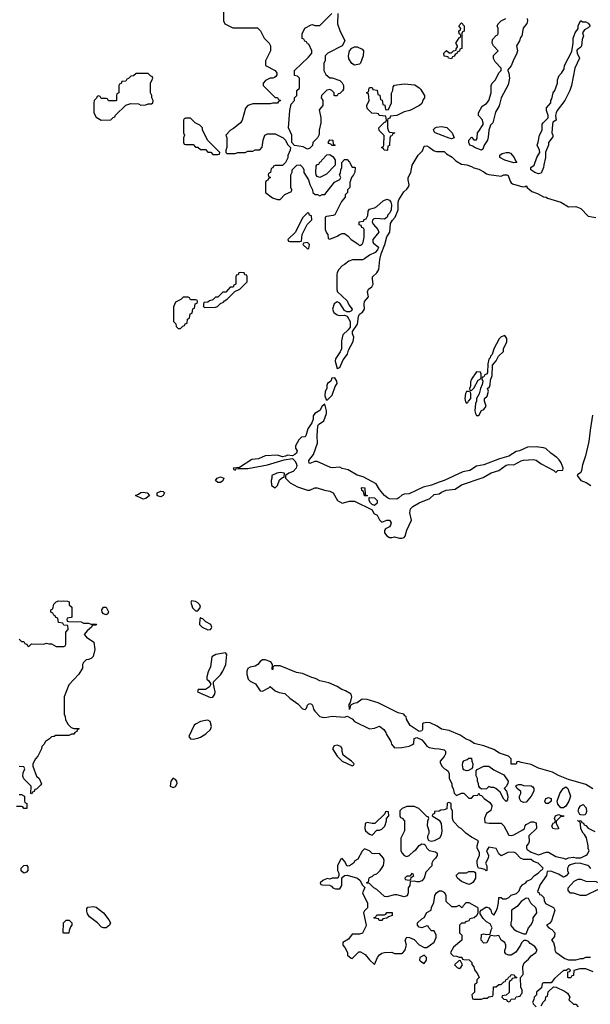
# Model space of a CAD drawing. Header units: inches. Extents: x 2380053 to 2584298, y 380219 to 546618.
# Tile 647 of 656: x 2552055 to 2556646, y 441873 to 449800. Entities that reach past the tile are written whole.
import ezdxf

# ---------------------------------------------------------------- set-up
doc = ezdxf.new("R2010")
doc.units = ezdxf.units.IN
doc.header["$MEASUREMENT"] = 0
doc.layers.add('C5454', color=7, linetype='Continuous')

msp = doc.modelspace()

# ---------------------------------------------------------------- linework, layer by layer
at = {"layer": 'C5454', "color": 2}
for points, elevation in [([(2553694, 449870), (2553694, 449790), (2553705.4, 449765.4), (2553770, 449734), (2553970, 449734), (2553991.6, 449711.6), (2554022, 449650), (2554062, 449610), (2554072, 449590), (2554072, 449550), (2554032, 449470), (2554032, 449430), (2554110, 449391.3), (2554124.7, 449370), (2554123.6, 449356.4), (2554116.9, 449343.1), (2554105.4, 449334.6), (2554091.2, 449328.9), (2554070, 449328), (2554034, 449310), (2554014, 449290), (2554014, 449270), (2554110, 449174), (2554130, 449174), (2554138, 449158), (2554154, 449150), (2554138, 449142), (2554130, 449128), (2554090, 449128), (2554070, 449122), (2553930, 449122), (2553890, 449108), (2553871.2, 449088.9), (2553844.7, 448990), (2553830.8, 448969.2), (2553776.8, 448923.2), (2553752, 448910), (2553714, 448870), (2553722, 448850), (2553722, 448770), (2553714, 448750), (2553714, 448730), (2553722, 448722), (2553790, 448722), (2553810, 448732), (2553870, 448732), (2553890, 448742), (2553930, 448742), (2553948.8, 448751.1), (2553987.3, 448752.7), (2554007.3, 448772.7), (2554015.3, 448830), (2554028.7, 448870), (2554050, 448882), (2554110, 448882), (2554174, 448850), (2554194, 448830), (2554210, 448794), (2554234, 448770), (2554231.6, 448748.4), (2554212.7, 448707.3), (2554211.6, 448688.4), (2554194, 448650), (2554170, 448626), (2554110, 448626), (2554098, 448622), (2554092.7, 448607.3), (2554078, 448602), (2554074, 448570), (2554058, 448562), (2554054, 448550), (2554058, 448538), (2554074, 448530), (2554058, 448522), (2554052.7, 448507.3), (2554038, 448502), (2554034, 448490), (2554034, 448410), (2554090, 448364.7), (2554130, 448352), (2554150, 448352), (2554190, 448394), (2554242, 448418), (2554246, 448430), (2554238, 448450), (2554238, 448550), (2554247.3, 448572.7), (2554248.4, 448591.6), (2554286, 448630), (2554311.6, 448631.6), (2554334, 448610), (2554342, 448590), (2554342, 448570), (2554378, 448510), (2554390, 448474), (2554412, 448430), (2554414, 448410), (2554432.7, 448392.7), (2554451.6, 448391.6), (2554470, 448382), (2554488.4, 448391.6), (2554510, 448394), (2554588.8, 448491.1), (2554630, 448514), (2554638, 448530), (2554628, 448550), (2554636.4, 448563.6), (2554638, 448590), (2554648, 448610), (2554648.4, 448651.6), (2554670, 448674), (2554690, 448674), (2554710, 448654), (2554730, 448614), (2554750, 448614), (2554754, 448610), (2554752.7, 448572.7), (2554742, 448550), (2554724.7, 448530), (2554712, 448490), (2554711.6, 448448.4), (2554694, 448430), (2554694, 448410), (2554674, 448390), (2554674, 448370), (2554643.6, 448336.4), (2554592, 448230), (2554576.9, 448223.1), (2554523.6, 448216.4), (2554514, 448210), (2554514, 448110), (2554523.6, 448083.6), (2554534, 448070), (2554538, 448038), (2554550, 448034), (2554610, 448058), (2554630, 448071.3), (2554650, 448078), (2554670, 448078), (2554698, 448058), (2554722, 448030), (2554776, 447996), (2554790, 447982), (2554796.4, 447983.6), (2554810, 447994), (2554818, 448010), (2554828, 448050), (2554826, 448110), (2554822, 448122), (2554807.3, 448127.3), (2554802, 448142), (2554787.3, 448147.3), (2554787.3, 448172.7), (2554822, 448178), (2554827.3, 448192.7), (2554842, 448198), (2554856.4, 448223.6), (2554860.4, 448259.6), (2554870, 448274), (2554910, 448284.7), (2554930, 448296), (2554978.6, 448341.4), (2555010, 448354), (2555030, 448346), (2555042.8, 448330), (2555047.3, 448310), (2555044, 448270), (2555033.7, 448246.3), (2555018, 448230), (2555010.7, 448209.3), (2554990, 448195.3), (2554921, 448199), (2554903.6, 448196.4), (2554892.7, 448187.3), (2554892, 448170), (2554902, 448150), (2554936, 448110), (2554944.7, 448090), (2554896, 448030), (2554896, 448010), (2554902, 448002), (2554941, 447970), (2554934, 447946), (2554914.9, 447925.1), (2554870, 447905.2), (2554830, 447874), (2554813.4, 447866.6), (2554734.4, 447865.6), (2554703.5, 447856.5), (2554670, 447828), (2554650, 447818), (2554622, 447790), (2554610, 447766), (2554606, 447750), (2554606, 447630), (2554610.9, 447610.9), (2554690, 447536), (2554704.4, 447504.4), (2554731, 447470), (2554724.7, 447455.3), (2554710, 447448.7), (2554688, 447448), (2554670, 447458), (2554630, 447518), (2554610, 447528), (2554586.4, 447513.6), (2554572, 447470), (2554583.5, 447443.5), (2554610, 447424.7), (2554630, 447418), (2554670, 447422), (2554690, 447412), (2554714, 447370), (2554714.8, 447325.2), (2554698, 447302), (2554656, 447264), (2554645.2, 447214.8), (2554644.9, 447150), (2554634.9, 447125.1), (2554596, 447070), (2554594.8, 447050), (2554610, 446992), (2554630, 447001), (2554658.4, 447061.6), (2554693.8, 447106.2), (2554700.1, 447139.9), (2554738, 447210), (2554744.1, 447244.1), (2554733.2, 447270), (2554733.2, 447290), (2554772.7, 447350), (2554781.2, 447410), (2554788.7, 447430), (2554813.6, 447446.4), (2554829.2, 447470), (2554826, 447510), (2554829.3, 447530.7), (2554861.2, 447570), (2554853.2, 447610), (2554861.2, 447630), (2554889.4, 447650.6), (2554899.3, 447670), (2554893.2, 447710), (2554895.3, 447730), (2554930, 447761), (2554943.7, 447790), (2554952.3, 447870), (2554964.1, 447915.9), (2554993.2, 447990), (2555009.3, 448050.7), (2555033.2, 448090), (2555040.1, 448159.9), (2555054.2, 448185.8), (2555075.1, 448210), (2555100.9, 448270), (2555099.3, 448330), (2555106, 448350), (2555144.8, 448415.2), (2555170, 448434.8), (2555184.8, 448455.2), (2555189.4, 448470), (2555180.9, 448510), (2555181.2, 448530), (2555202.7, 448570), (2555212, 448630), (2555262.7, 448710), (2555297, 448743), (2555310, 448781), (2555330, 448784), (2555350, 448774.8), (2555390, 448744.9), (2555410, 448739.1), (2555470, 448738), (2555490, 448718.8), (2555533.7, 448693.7), (2555564.4, 448664.4), (2555610, 448636.3), (2555651.9, 448631.9), (2555690, 448619.3), (2555710, 448607.7), (2555750, 448597.1), (2555790, 448574.9), (2555810, 448558.4), (2555830, 448552.4), (2555930, 448540.7), (2555950, 448551.3), (2555974, 448550), (2555985.4, 448545.4), (2556000.9, 448500.9), (2556010, 448486), (2556019.8, 448479.8), (2556104.7, 448455.3), (2556123.1, 448456.9), (2556130, 448462), (2556138, 448450), (2556176.8, 448416.8), (2556220.7, 448400.7), (2556270, 448374), (2556290, 448370.7), (2556302, 448362), (2556410.4, 448330.4), (2556470, 448293.4), (2556530, 448296), (2556570, 448281), (2556630, 448218.8), (2556690, 448208)], 38), ([(2554614, 449850), (2554612.7, 449767.3), (2554630, 449714), (2554672, 449630), (2554650.9, 449589.1), (2554534, 449530), (2554514, 449510), (2554514, 449470), (2554502, 449450), (2554502, 449390), (2554519.6, 449359.6), (2554550, 449332), (2554570, 449331.3), (2554632, 449310), (2554650.9, 449290.9), (2554662, 449270), (2554659.6, 449240.4), (2554652.7, 449227.3), (2554630, 449206), (2554618, 449202), (2554610, 449186), (2554590, 449186), (2554586, 449190), (2554586, 449210), (2554566, 449230), (2554550, 449238), (2554527.5, 449232.5), (2554484.7, 449190), (2554482, 449170), (2554494, 449150), (2554494, 449110), (2554464.7, 449075.3), (2554478, 449010), (2554478, 448970), (2554464.7, 448910), (2554463.6, 448876.4), (2554451.2, 448848.9), (2554414, 448810), (2554410, 448786), (2554390, 448766), (2554370, 448758), (2554336.4, 448776.4), (2554267.3, 448787.3), (2554246, 448810), (2554246, 448870), (2554218, 448930), (2554228, 449070), (2554240.4, 449119.6), (2554266, 449150), (2554266, 449170), (2554286, 449190), (2554286, 449230), (2554306, 449250), (2554306, 449330), (2554290, 449346), (2554266, 449350), (2554266, 449390), (2554380.4, 449499.6), (2554406, 449530), (2554406, 449550), (2554382, 449602), (2554370, 449606), (2554362, 449622), (2554350, 449626), (2554342, 449642), (2554328.4, 449648.4), (2554327.3, 449687.3), (2554350, 449732), (2554400.4, 449759.6), (2554410, 449762), (2554430, 449754), (2554470, 449754), (2554566, 449850)], 38), ([(2556138, 449810), (2556141, 449790), (2556134.8, 449770), (2556107.1, 449732.9), (2556096, 449670), (2556084, 449656), (2556076, 449630), (2556052, 449590), (2556061, 449550), (2556056, 449530), (2556024.7, 449470), (2556010.9, 449429.1), (2555983.6, 449396.4), (2555982, 449390), (2555992, 449370), (2555996, 449330), (2555984.7, 449275.3), (2555928, 449172), (2555913.7, 449106.3), (2555884.5, 449055.5), (2555861, 448970), (2555844.7, 448950), (2555831.3, 448910), (2555825.4, 448854.6), (2555818, 448830), (2555791.3, 448790), (2555782, 448758), (2555770, 448749.3), (2555715.3, 448770), (2555702, 448782), (2555678, 448790), (2555668, 448810), (2555668, 448830), (2555690, 448854), (2555710, 448834), (2555730, 448834), (2555735.3, 448850), (2555738, 448890), (2555750, 448902), (2555783.1, 448956.9), (2555784, 448970), (2555776.5, 448996.5), (2555746, 449030), (2555748, 449050), (2555775.3, 449104.7), (2555810, 449124.7), (2555828.7, 449150), (2555848, 449210), (2555848, 449270), (2555858, 449290), (2555883.1, 449316.9), (2555910, 449372), (2555928, 449390), (2555928, 449410), (2555880.2, 449460.2), (2555868.4, 449488.4), (2555868.4, 449511.6), (2555906, 449550), (2555868, 449590), (2555858, 449610), (2555860.4, 449639.6), (2555890, 449674), (2555902, 449678), (2555906, 449690), (2555906, 449730), (2555898, 449750), (2555908, 449770), (2555930, 449791.3), (2555968, 449810)], 38), ([(2556664.7, 446615.3), (2556644.9, 446495.1), (2556635.6, 446404.4), (2556606.8, 446290), (2556582.5, 446217.5), (2556576.3, 446170), (2556570, 446155.3), (2556543.6, 446136.4), (2556542, 446130), (2556570.5, 446090.5), (2556614, 446074), (2556650.8, 446050)], 38), ([(2552050, 444814), (2552070, 444794), (2552090, 444794), (2552098, 444778), (2552112.7, 444772.7), (2552118, 444758), (2552130, 444754), (2552150, 444774), (2552247.3, 444772.7), (2552270, 444782), (2552290, 444774), (2552310, 444774), (2552350, 444754), (2552410, 444754), (2552422, 444758), (2552426, 444770), (2552426, 444870), (2552446, 444890), (2552442, 444922), (2552410, 444926), (2552402, 444942), (2552367.3, 444947.3), (2552362, 444982), (2552347.3, 444987.3), (2552342, 445002), (2552330, 445006), (2552322, 445022), (2552306, 445030), (2552306, 445050), (2552322, 445058), (2552330, 445094), (2552350, 445114), (2552370, 445122), (2552390, 445118), (2552410, 445122), (2552439.6, 445119.6), (2552452.7, 445112.7), (2552454, 445090), (2552474, 445070), (2552474, 444990), (2552470, 444986), (2552438, 444982), (2552434, 444970), (2552438, 444958), (2552450, 444954), (2552550, 444952), (2552570, 444942), (2552610, 444942), (2552630, 444934), (2552670, 444934), (2552674, 444930), (2552670, 444926), (2552638, 444922), (2552634, 444910), (2552599.6, 444880.4), (2552574, 444850), (2552592, 444830), (2552651, 444790), (2552658.8, 444730), (2552645.4, 444674.6), (2552630, 444658), (2552610, 444648), (2552590, 444646), (2552570, 444626), (2552562, 444610), (2552559.6, 444580.4), (2552532, 444530), (2552450, 444446), (2552414, 444350), (2552414, 444210), (2552422, 444190), (2552423.6, 444163.6), (2552445.4, 444125.4), (2552470, 444102), (2552490, 444094), (2552530, 444094), (2552534, 444090), (2552518, 444082), (2552514, 444070), (2552498, 444062), (2552490, 444048), (2552472.7, 444047.3), (2552450, 444038), (2552343.6, 444036.4), (2552331.6, 444028.4), (2552310, 444026), (2552294, 444010), (2552262, 443990), (2552250, 443966), (2552234, 443950), (2552232, 443930), (2552202, 443870), (2552182, 443850), (2552162, 443810), (2552162, 443790), (2552191.2, 443711.1), (2552211.3, 443690), (2552231.2, 443648.9), (2552223.6, 443636.4), (2552190, 443606), (2552178, 443602), (2552172.7, 443587.3), (2552158, 443582), (2552152.7, 443567.3), (2552146, 443570), (2552148, 443630), (2552090, 443688), (2552082, 443710), (2552083.1, 443736.9), (2552098, 443770), (2552090, 443786), (2552050, 443788)], 34), ([(2556667.4, 443607.4), (2556610, 443642), (2556470, 443683.7), (2556390, 443715.8), (2556341.5, 443741.5), (2556230, 443774), (2556170, 443804), (2556090, 443819), (2556070, 443828), (2556054, 443826), (2556050, 443806), (2556010, 443806), (2556009, 443850), (2555989.2, 443870), (2555914.5, 443894.5), (2555870, 443925.1), (2555790, 443955.1), (2555711.8, 443971.8), (2555677.5, 443997.5), (2555648.7, 444008.7), (2555599.4, 444039.4), (2555510, 444077), (2555449.6, 444089.6), (2555413.4, 444113.4), (2555358.2, 444138.2), (2555330, 444142.4), (2555303, 444137), (2555296, 444130), (2555295.5, 444084.5), (2555290, 444075.3), (2555268.4, 444068.4), (2555198, 444118), (2555168, 444170), (2555166, 444190), (2555155.3, 444195.3), (2555146, 444210), (2555100.1, 444220.1), (2554940.6, 444300.6), (2554850, 444327.6), (2554810.6, 444329.4), (2554770, 444301.2), (2554744.7, 444295.3), (2554718, 444282), (2554710, 444248), (2554707.3, 444287.3), (2554718, 444302), (2554728.7, 444350), (2554722, 444370), (2554676.8, 444396.8), (2554646.5, 444406.5), (2554610, 444432.3), (2554542, 444462), (2554470, 444478), (2554436.6, 444496.6), (2554405.2, 444505.2), (2554330, 444536.9), (2554283.5, 444543.5), (2554150, 444599.3), (2554102, 444598), (2554092, 444588), (2554091.3, 444570), (2554086, 444570), (2554088.7, 444610), (2554075.3, 444630), (2554030, 444646), (2554010, 444645.2), (2553990, 444634), (2553970.7, 444609.3), (2553950, 444595.3), (2553910, 444588.7), (2553890, 444578), (2553883.5, 444556.5), (2553882.8, 444530), (2553894.8, 444490), (2553910, 444474.8), (2553952.4, 444452.4), (2553990, 444396), (2554010, 444394.8), (2554059, 444421), (2554070, 444431.3), (2554110, 444398), (2554143.6, 444383.6), (2554190, 444376), (2554230, 444338), (2554293.2, 444293.2), (2554330, 444251), (2554353.2, 444246.8), (2554363.1, 444256.9), (2554370, 444282), (2554378, 444290), (2554390, 444294), (2554402, 444290), (2554410, 444282), (2554418, 444250), (2554430, 444232), (2554470, 444191.3), (2554490, 444184.7), (2554510, 444182), (2554570, 444192), (2554670, 444184.7), (2554690, 444192), (2554730, 444171.3), (2554750, 444151), (2554870, 444091), (2554910, 444096), (2554951.6, 444111.6), (2554984.7, 444084.7), (2555002, 444062), (2555004.7, 444050), (2555041, 443990), (2555047.1, 443967.1), (2555070, 443938), (2555130, 443941), (2555190, 443952), (2555216.4, 443963.6), (2555227.3, 443972.7), (2555230, 444014), (2555250, 444022), (2555290, 444002), (2555310, 443982), (2555330, 443952), (2555350, 443942), (2555391.6, 443931.6), (2555430, 443931.3), (2555470, 443922), (2555482, 443910), (2555482, 443890), (2555470.8, 443869.2), (2555438, 443830), (2555439.6, 443819.6), (2555452, 443790), (2555470, 443772), (2555490, 443762), (2555502, 443750), (2555512, 443730), (2555512, 443690), (2555532, 443650), (2555532, 443630), (2555542, 443610), (2555550, 443574), (2555570, 443554), (2555610, 443574), (2555630, 443574), (2555670, 443534), (2555690, 443534), (2555710, 443554), (2555742, 443558), (2555750, 443574), (2555758, 443558), (2555770, 443554), (2555792, 443530), (2555838, 443498), (2555854.4, 443474.4), (2555855.3, 443464.7), (2555845.4, 443434.6), (2555812, 443410), (2555802, 443390), (2555794, 443370), (2555798, 443338), (2555832.7, 443332.7), (2555930, 443331.3), (2555952, 443310), (2555990, 443234), (2556010, 443232), (2556030, 443238), (2556103.1, 443276.9), (2556118, 443290), (2556122, 443310), (2556130, 443322), (2556170, 443342), (2556190, 443342), (2556210, 443334), (2556214, 443290), (2556152, 443230), (2556154.8, 443185.2), (2556150, 443168), (2556132, 443150), (2556132, 443130), (2556139.6, 443119.6), (2556170, 443098), (2556230, 443078), (2556290, 443098), (2556310, 443098), (2556370, 443062), (2556431.2, 443051.1), (2556450, 443042), (2556470, 443052), (2556510, 443058), (2556530, 443052), (2556570, 443052), (2556608.8, 443071.1), (2556620.4, 443079.6), (2556638, 443110), (2556628.8, 443128.9), (2556628.7, 443150), (2556614.6, 443214.6), (2556600.4, 443240.4), (2556588, 443250), (2556570, 443286), (2556567.3, 443327.3), (2556562, 443342), (2556546, 443350), (2556546, 443354), (2556574, 443350), (2556578, 443338), (2556592.7, 443332.7), (2556598, 443318), (2556610, 443314), (2556630, 443292), (2556683.6, 443263.6)], 38), ([(2552050, 443562), (2552070, 443562), (2552094, 443550), (2552094, 443510), (2552098, 443498), (2552114, 443490), (2552114, 443450), (2552088.4, 443448.4), (2552082, 443462), (2552070, 443466), (2552030, 443466)], 34), ([(2556650, 442966), (2556640.4, 442980.4), (2556626, 442990), (2556570, 443008), (2556530, 443008.7), (2556483.6, 442996.4), (2556470, 442986), (2556462, 442970), (2556462, 442950), (2556471.6, 442928.4), (2556452.7, 442907.3), (2556439.6, 442900.4), (2556430, 442898), (2556390, 442922), (2556330, 442946), (2556298, 442942), (2556294, 442910), (2556242, 442838), (2556222, 442782), (2556234, 442770), (2556238, 442758), (2556250, 442754), (2556272.7, 442732.7), (2556274, 442710), (2556285.4, 442685.4), (2556350, 442652), (2556362, 442630), (2556335.3, 442544.7), (2556316.9, 442523.1), (2556294, 442510), (2556314, 442490), (2556336.9, 442476.9), (2556362, 442450), (2556359.6, 442420.4), (2556334, 442390), (2556351.6, 442371.6), (2556362, 442330), (2556362, 442310), (2556370, 442294), (2556442, 442242), (2556470, 442232), (2556530, 442232), (2556570, 442242), (2556590, 442242), (2556610, 442252), (2556647.3, 442252.7)], 38), ([(2556670, 442135.3), (2556610, 442159), (2556562, 442158), (2556514, 442146), (2556510, 442106), (2556498, 442102), (2556490, 442086), (2556470, 442086), (2556466, 442090), (2556466, 442134), (2556482, 442138), (2556486, 442150), (2556470, 442158), (2556454, 442150), (2556454, 442146), (2556430, 442146), (2556359.6, 442080.4), (2556332.7, 442047.3), (2556270, 442046), (2556258, 442042), (2556252.7, 442007.3), (2556214, 441970), (2556214, 441950), (2556194, 441930), (2556191.6, 441908.4), (2556182, 441890), (2556190, 441874), (2556210, 441854)], 38), ([(2556250, 441862), (2556266, 441890), (2556286, 441910), (2556287.3, 441932.7), (2556302, 441938), (2556307.3, 441972.7), (2556350, 442014), (2556371.6, 442011.6), (2556439.6, 441979.6), (2556463.6, 441963.6), (2556482, 441930), (2556474, 441910), (2556510, 441874), (2556530, 441874), (2556550, 441854)], 38)]:
    msp.add_lwpolyline(points, dxfattribs=dict(at, elevation=elevation))
for points, elevation in [([(2555530, 449486), (2555506, 449490), (2555502, 449502), (2555470, 449506), (2555468, 449530), (2555490, 449552), (2555510, 449534), (2555530, 449534), (2555546, 449550), (2555566, 449554), (2555566, 449566), (2555578, 449582), (2555578, 449590), (2555564, 449610), (2555590, 449654), (2555602, 449658), (2555606, 449670), (2555602, 449682), (2555590, 449686), (2555588, 449710), (2555602, 449718), (2555606, 449730), (2555588, 449750), (2555610, 449774), (2555632, 449750), (2555631.2, 449708.9), (2555618, 449702), (2555614, 449690), (2555612, 449568), (2555598, 449562), (2555592.7, 449547.3), (2555578, 449542), (2555574, 449530), (2555559.6, 449520.4), (2555550, 449506), (2555538, 449502)], 38), ([(2556230, 448559.5), (2556201.2, 448570), (2556169, 448590), (2556168, 448610), (2556194, 448630), (2556217.2, 448690), (2556239, 448730), (2556238, 448750), (2556218, 448790), (2556227.3, 448812.7), (2556238, 448870), (2556258, 448910), (2556260.4, 448959.6), (2556266, 448970), (2556308, 449010), (2556308, 449030), (2556294, 449070), (2556295.3, 449090), (2556328, 449130), (2556328, 449150), (2556336.4, 449163.6), (2556348.7, 449210), (2556362, 449230), (2556382, 449290), (2556383.1, 449316.9), (2556395.3, 449350), (2556415.3, 449370), (2556436.5, 449403.5), (2556439, 449430), (2556496.5, 449543.5), (2556508.7, 449610), (2556508.7, 449650), (2556525.6, 449694.4), (2556548, 449730), (2556550, 449754), (2556570, 449794), (2556583.6, 449783.6), (2556610, 449782), (2556630, 449772), (2556644.7, 449750), (2556630, 449735.3), (2556601, 449719), (2556584.7, 449695.3), (2556591, 449670), (2556579.6, 449640.4), (2556576, 449590), (2556570, 449578), (2556542, 449558), (2556538, 449550), (2556541, 449530), (2556558.8, 449490), (2556520.7, 449410), (2556494.8, 449270), (2556481, 449230), (2556441, 449150), (2556379.1, 449070), (2556370.5, 449050), (2556366, 449030), (2556372, 448990), (2556346, 448974), (2556342.8, 448957.2), (2556338, 448890), (2556344.7, 448870), (2556343.6, 448856.4), (2556311.3, 448810), (2556310.6, 448789.4), (2556285.4, 448734.6), (2556286, 448690), (2556271.2, 448631.1), (2556271, 448610), (2556250, 448564)], 38), ([(2554750, 449434), (2554726.6, 449446.6), (2554704.1, 449484.1), (2554701.2, 449510), (2554708.7, 449550), (2554728.8, 449571.1), (2554750, 449582), (2554770, 449582), (2554810, 449562), (2554822, 449550), (2554818, 449510), (2554798, 449450), (2554790, 449442)], 38), ([(2552992.7, 449367.3), (2552971.6, 449348.4), (2552950, 449346), (2552930, 449326), (2552918, 449322), (2552910, 449306), (2552878, 449302), (2552872.7, 449287.3), (2552858, 449282), (2552854, 449270), (2552854, 449210), (2552838, 449202), (2552834, 449190), (2552834, 449150), (2552830, 449146), (2552770, 449146), (2552762, 449162), (2552750, 449166), (2552710, 449166), (2552702, 449182), (2552690, 449186), (2552678, 449182), (2552672.7, 449167.3), (2552654, 449150), (2552652.7, 449127.3), (2552652, 449050), (2552670, 449014), (2552710, 448992), (2552790, 448994), (2552807.3, 449012.7), (2552822, 449018), (2552827.3, 449032.7), (2552908.4, 449111.6), (2552950, 449124.7), (2553010, 449122), (2553030, 449112), (2553070, 449114), (2553090, 449122), (2553116.4, 449123.6), (2553126, 449130), (2553128, 449150), (2553118, 449170), (2553118, 449190), (2553108, 449210), (2553108, 449290), (2553126, 449330), (2553122, 449342), (2553110, 449346), (2553090, 449366)], 38), ([(2555010, 448748), (2554988.4, 448748.4), (2554982, 448762), (2554966, 448770), (2554982, 448778), (2554986, 448790), (2554987.3, 448867.3), (2554948.4, 448908.4), (2554946, 448930), (2554990, 448974), (2555002, 448978), (2555006, 448990), (2555002, 449022), (2554948.4, 449028.4), (2554942, 449042), (2554930, 449046), (2554888.4, 449048.4), (2554850, 449086), (2554848, 449110), (2554868, 449150), (2554862, 449202), (2554846, 449210), (2554862, 449218), (2554866, 449250), (2554870, 449254), (2554890, 449254), (2554898, 449238), (2554932.7, 449232.7), (2554938, 449198), (2554952.7, 449192.7), (2554958, 449158), (2554972.7, 449152.7), (2554978, 449118), (2554992.7, 449112.7), (2554998, 449078), (2555010, 449074), (2555022, 449078), (2555046, 449130), (2555047.3, 449207.3), (2555058, 449230), (2555060.4, 449259.6), (2555070, 449274), (2555150, 449284.7), (2555234.4, 449274.4), (2555270, 449252), (2555279.8, 449239.8), (2555312, 449190), (2555312, 449170), (2555302, 449158), (2555290, 449126), (2555271.6, 449108.4), (2555194, 449070), (2555150, 449058), (2555090, 449028), (2555038, 449022), (2555032.7, 449007.3), (2555018, 449002), (2555014, 448990), (2555014, 448930), (2555023.6, 448903.6), (2555030, 448894), (2555074, 448890), (2555058, 448882), (2555050, 448866), (2555038, 448862), (2555032.7, 448847.3), (2555031.6, 448788.4), (2555018, 448782), (2555014, 448750)], 38), ([(2553430, 449006), (2553390, 449006), (2553378, 449002), (2553374, 448990), (2553374, 448890), (2553382, 448870), (2553374, 448850), (2553374, 448810), (2553378, 448798), (2553390, 448794), (2553450, 448794), (2553470, 448774), (2553490, 448774), (2553510, 448754), (2553550, 448754), (2553570, 448734), (2553592.7, 448732.7), (2553610, 448714), (2553650, 448714), (2553662, 448718), (2553666, 448730), (2553568.7, 448828.7), (2553526, 448910), (2553526, 448930), (2553506, 448950), (2553466, 448970)], 38), ([(2555530, 448841.2), (2555510, 448846), (2555398, 448890), (2555390, 448898), (2555385.2, 448914.8), (2555398, 448930), (2555410, 448936), (2555450, 448941), (2555491, 448931), (2555534, 448890), (2555550, 448848.7)], 38), ([(2554590, 448786), (2554568.4, 448788.4), (2554558, 448798), (2554543.1, 448803.1), (2554538, 448810), (2554550, 448834), (2554574, 448830), (2554578, 448798), (2554594, 448790)], 38), ([(2556030, 448646.6), (2555959, 448670), (2555919, 448690), (2555918, 448710), (2555938, 448722), (2555970, 448732), (2555992, 448732), (2556004.7, 448724.7), (2556034, 448690), (2556043.6, 448663.6), (2556054, 448650), (2556050, 448649)], 38), ([(2554470, 448528.7), (2554450, 448538), (2554442, 448550), (2554438, 448570), (2554440.4, 448619.6), (2554450, 448634), (2554462, 448638), (2554470, 448654), (2554482, 448658), (2554486, 448670), (2554527.3, 448712.7), (2554550, 448714), (2554576.9, 448696.9), (2554594, 448670), (2554594, 448630), (2554523.6, 448556.4)], 38), ([(2554370, 448246), (2554330, 448206), (2554274, 448090), (2554214, 448030), (2554218, 448018), (2554230, 448014), (2554310, 448014), (2554322, 448018), (2554328.4, 448071.6), (2554368.4, 448151.6), (2554406, 448190), (2554402, 448222), (2554387.3, 448227.3), (2554382, 448242)], 38), ([(2554370, 448006), (2554338, 448002), (2554334, 447990), (2554370, 447954), (2554382, 447958), (2554386, 447990)], 38), ([(2553830, 447766), (2553818, 447762), (2553812.7, 447747.3), (2553798, 447742), (2553794, 447730), (2553794, 447670), (2553778, 447662), (2553772.7, 447647.3), (2553750, 447646), (2553712.7, 447607.3), (2553690, 447606), (2553650, 447566), (2553630, 447566), (2553610, 447546), (2553583.6, 447536.4), (2553570, 447526), (2553538, 447522), (2553534, 447510), (2553534, 447490), (2553543.6, 447483.6), (2553630, 447486), (2553646, 447490), (2553670, 447514), (2553694.6, 447525.4), (2553702, 447538), (2553726, 447550), (2553787.3, 447612.7), (2553826, 447630), (2553886, 447690), (2553886, 447730), (2553882, 447742), (2553867.3, 447747.3), (2553862, 447762)], 38), ([(2553410, 447566), (2553370, 447566), (2553352.7, 447547.3), (2553310, 447526), (2553292.7, 447487.3), (2553294, 447370), (2553312.7, 447352.7), (2553314, 447330), (2553322, 447322), (2553330, 447314), (2553350, 447314), (2553367.3, 447332.7), (2553382, 447338), (2553387.3, 447352.7), (2553402, 447358), (2553406, 447390), (2553422, 447398), (2553427.3, 447432.7), (2553442, 447438), (2553447.3, 447472.7), (2553462, 447478), (2553467.3, 447512.7), (2553482, 447518), (2553486, 447530), (2553482, 447542), (2553470, 447546), (2553430, 447546), (2553422, 447562)], 38), ([(2555958, 447258), (2555930, 447248), (2555912, 447230), (2555871.3, 447150), (2555856, 447104), (2555844.7, 447090), (2555842, 447078), (2555830, 447066), (2555822, 447030), (2555819.6, 446960.4), (2555810, 446946), (2555798, 446942), (2555790, 446926), (2555778, 446922), (2555774, 446910), (2555782, 446890), (2555776.9, 446863.1), (2555762, 446830), (2555751.2, 446788.9), (2555732, 446750), (2555732, 446730), (2555722, 446710), (2555718, 446650), (2555722, 446630), (2555730, 446614), (2555750, 446614), (2555770, 446654), (2555790, 446662), (2555808, 446690), (2555795.3, 446730), (2555795.3, 446750), (2555815.3, 446770), (2555828, 446810), (2555818, 446830), (2555834.6, 446845.4), (2555840.4, 446859.6), (2555843.1, 446896.9), (2555856.4, 446936.4), (2555860.4, 447019.6), (2555890, 447054), (2555908.8, 447091.1), (2555948.7, 447130), (2555948.8, 447151.1), (2555974.6, 447205.4), (2555974.6, 447234.6)], 38), ([(2554590, 446918), (2554567.1, 446912.9), (2554558, 446890), (2554531.3, 446870), (2554525.4, 446854.6), (2554526, 446830), (2554514.4, 446805.6), (2554510.9, 446770.9), (2554522, 446742), (2554530, 446738), (2554570, 446776), (2554594, 446846), (2554608.7, 446870), (2554608, 446890)], 38), ([(2555730, 446966), (2555690, 446906), (2555683.6, 446883.6), (2555682, 446850), (2555674, 446830), (2555678, 446818), (2555690, 446814), (2555710, 446834), (2555743.1, 446896.9), (2555767.3, 446912.7), (2555767.3, 446947.3), (2555762, 446962)], 38), ([(2555670, 446806), (2555650, 446806), (2555642, 446790), (2555638, 446750), (2555643.6, 446723.6), (2555650, 446714), (2555662, 446718), (2555666, 446730), (2555686, 446750), (2555686, 446790), (2555682, 446802)], 38), ([(2554510, 446706), (2554490, 446688), (2554470, 446654), (2554431.3, 446630), (2554416, 446610), (2554416, 446584), (2554406.4, 446553.6), (2554374, 446506), (2554358.8, 446450), (2554350, 446442.7), (2554322, 446438), (2554301.6, 446418.4), (2554274.8, 446370), (2554274.8, 446350), (2554286.8, 446330), (2554282.8, 446310), (2554270, 446299.3), (2554250, 446288), (2554210, 446294), (2554194.8, 446285.2), (2554170, 446281.2), (2554130, 446293.2), (2554030, 446288.7), (2553975.9, 446264.1), (2553922, 446258), (2553824.7, 446195.3), (2553774, 446190), (2553778, 446178), (2553790, 446174), (2553794.6, 446185.4), (2553812, 446188), (2553890, 446187.7), (2554050, 446216.9), (2554182.7, 446257.3), (2554250, 446266.4), (2554269.2, 446249.2), (2554280.3, 446230), (2554284, 446210), (2554280.4, 446190), (2554257, 446163), (2554222, 446150), (2554194, 446130), (2554194, 446110), (2554231.6, 446071.6), (2554290, 446038), (2554370, 446011.3), (2554390, 446012), (2554428.8, 446031.1), (2554450, 446032), (2554507.3, 446012.7), (2554550, 446004.7), (2554578, 445990), (2554611.3, 445930), (2554650, 445907.3), (2554710, 445922.8), (2554750, 445924.7), (2554890, 445854), (2554905.4, 445825.4), (2554931.2, 445811.1), (2554950, 445774), (2554970, 445754), (2555008.8, 445771.1), (2555032, 445770), (2555044.7, 445750), (2555038, 445730), (2555030, 445718), (2554999.6, 445700.4), (2554991.6, 445688.4), (2554991.3, 445670), (2555010, 445644.7), (2555030, 445631.3), (2555050, 445631.3), (2555070, 445638), (2555110, 445626), (2555130, 445626), (2555148.8, 445631.1), (2555157.2, 445642.8), (2555169.2, 445690), (2555209, 445770), (2555193.2, 445830), (2555199, 445861), (2555219.3, 445880.7), (2555268.7, 445910), (2555354, 445946), (2555390, 445978.7), (2555430, 445983.7), (2555450, 445997.6), (2555487.2, 446012.8), (2555558.2, 446021.8), (2555610, 446054.6), (2555784.5, 446115.5), (2555850, 446151.8), (2555910, 446170.3), (2555970, 446212.4), (2555990, 446219.5), (2556030, 446215.3), (2556090, 446248.9), (2556110, 446254.9), (2556190, 446259.1), (2556210, 446253.4), (2556250, 446224.7), (2556354, 446170), (2556370, 446154), (2556386, 446170), (2556426, 446174), (2556428, 446190), (2556411.9, 446231.9), (2556396.9, 446256.9), (2556376.6, 446276.6), (2556329.4, 446310), (2556287.5, 446347.5), (2556270, 446354), (2556210, 446362.4), (2556142, 446358), (2556076, 446330), (2556050, 446323.6), (2555990, 446286), (2555916.2, 446263.8), (2555790, 446217), (2555730, 446204.7), (2555677.3, 446170), (2555620.4, 446159.6), (2555470, 446089.5), (2555430, 446078), (2555370, 446052.3), (2555302.4, 446037.6), (2555190, 445982), (2555150, 445979.3), (2555130, 445973.2), (2555106.8, 445950), (2555090, 445940.7), (2555030, 445943.6), (2555014, 445950), (2554989.6, 445969.6), (2554950, 446017.2), (2554923.9, 446063.9), (2554818.9, 446118.9), (2554770, 446132.3), (2554696.9, 446176.9), (2554650, 446186), (2554630, 446197.2), (2554570, 446191.8), (2554555.3, 446195.3), (2554450, 446242.9), (2554430, 446242), (2554390, 446226.6), (2554384, 446230), (2554381.2, 446250), (2554419.1, 446300.9), (2554452.7, 446390), (2554447.8, 446450), (2554454, 446530), (2554460.2, 446539.8), (2554502, 446570), (2554522.7, 446630), (2554525.2, 446650)], 38), ([(2553650, 446073.3), (2553629.6, 446090), (2553644.2, 446110), (2553670, 446119), (2553697.1, 446110), (2553690, 446087.6), (2553670, 446074.7)], 34), ([(2554150, 446156), (2554124.7, 446150), (2554084.7, 446130), (2554084.7, 446110), (2554078, 446090), (2554082, 446050), (2554110, 446031.3), (2554128.7, 446050), (2554145.2, 446094.8), (2554170, 446114), (2554182, 446118), (2554186, 446150)], 38), ([(2554830, 445966), (2554822, 446002), (2554808, 446010), (2554806, 446030), (2554810, 446034), (2554831, 446030), (2554834, 445974), (2554854, 445970), (2554850, 445966)], 38), ([(2553050, 445940.7), (2553042.7, 445942.7), (2552986, 445970), (2553010, 445979.1), (2553030, 445993.1), (2553050, 445996.9), (2553082, 445990), (2553098.8, 445970), (2553070, 445946.6)], 34), ([(2553190, 445959), (2553170, 445964), (2553162, 445970), (2553162.7, 445990), (2553190, 446004.9), (2553210, 446000.7), (2553220.7, 445990), (2553210, 445968.7)], 34), ([(2554910, 445888), (2554890, 445898), (2554878, 445910), (2554866, 445930), (2554866, 445954), (2554910, 445951.3), (2554931.3, 445930), (2554932, 445908)], 38), ([(2553438, 445122), (2553432, 445110), (2553444.5, 445064.5), (2553470, 445042), (2553490, 445042), (2553509.3, 445070), (2553504.5, 445090), (2553490, 445106.6), (2553470, 445117)], 38), ([(2552750, 445008), (2552730, 445018), (2552718, 445030), (2552715.3, 445050), (2552730, 445071), (2552751.3, 445070), (2552770, 445034), (2552763.6, 445016.4)], 34), ([(2553510, 444986), (2553504.7, 444975.3), (2553501, 444930), (2553524.7, 444910), (2553570, 444886.8), (2553590, 444891.3), (2553597.5, 444902.5), (2553601.2, 444910), (2553594, 444930), (2553551.9, 444951.9), (2553530, 444975.3), (2553518, 444978)], 38), ([(2553710, 444704), (2553634, 444690), (2553602, 444670), (2553590.8, 444590), (2553571.3, 444550), (2553562, 444510), (2553562, 444490), (2553576.9, 444476.9), (2553594, 444450), (2553582, 444430), (2553550, 444409), (2553492.7, 444407.3), (2553484.7, 444390), (2553590, 444344), (2553610, 444346.8), (2553626, 444370), (2553629.2, 444390), (2553614, 444450), (2553615.3, 444470), (2553670, 444526), (2553690, 444556), (2553713.3, 444610), (2553721.2, 444690)], 38), ([(2553570, 444162), (2553550, 444159), (2553510, 444149), (2553470, 444129), (2553460.5, 444119.5), (2553416, 444030), (2553430, 444011.3), (2553450, 444007.3), (2553490, 444014.8), (2553510, 444024), (2553554, 444050), (2553590, 444084.7), (2553599, 444110), (2553588, 444150)], 38), ([(2554610, 443959), (2554586, 443954), (2554571.3, 443930), (2554610, 443871.3), (2554650, 443832), (2554730, 443794), (2554742, 443798), (2554746, 443810), (2554726, 443830), (2554659, 443879), (2554649, 443909), (2554648.7, 443930), (2554638, 443950)], 38), ([(2555650, 443754), (2555630, 443762), (2555624, 443770), (2555618, 443802), (2555620.4, 443819.6), (2555630, 443834), (2555656.4, 443843.6), (2555670, 443854), (2555690, 443854), (2555692, 443830), (2555702, 443810), (2555699.6, 443780.4), (2555690, 443768.7), (2555665.4, 443754.6)], 38), ([(2555970, 443506), (2555950, 443526), (2555920.4, 443580.4), (2555886, 443610), (2555870, 443618), (2555850, 443618), (2555830, 443626), (2555810, 443608), (2555770, 443606), (2555756.4, 443616.4), (2555748.4, 443628.4), (2555747.3, 443647.3), (2555738, 443670), (2555738, 443690), (2555728.4, 443711.6), (2555728, 443752), (2555736.4, 443763.6), (2555790, 443791.3), (2555830, 443791), (2555870, 443762), (2555950, 443722), (2555984.7, 443670), (2555982, 443650), (2555970, 443626), (2555954, 443610), (2555972, 443590), (2555982, 443550), (2555979.6, 443520.4)], 38), ([(2553290, 443693.2), (2553271, 443670), (2553266, 443630), (2553290, 443618.8), (2553310, 443626.8), (2553321.2, 443650), (2553319.3, 443670), (2553310, 443684)], 38), ([(2556110, 443498), (2556088, 443510), (2556078, 443530), (2556078, 443550), (2556088, 443570), (2556087.3, 443587.3), (2556058, 443610), (2556048, 443630), (2556050, 443634), (2556070, 443642), (2556090, 443642), (2556110, 443634), (2556170, 443632), (2556183.6, 443623.6), (2556191.6, 443611.6), (2556191, 443590), (2556170.7, 443549.3), (2556130, 443502)], 38), ([(2556410, 443454), (2556384.1, 443484.1), (2556379, 443510), (2556402, 443570), (2556429.2, 443610), (2556450, 443624), (2556466.8, 443610), (2556486, 443550), (2556474.8, 443510), (2556450, 443468.7), (2556430, 443454)], 38), ([(2555502, 443498), (2555494, 443490), (2555492.7, 443447.3), (2555470, 443438), (2555443.6, 443436.4), (2555431.2, 443428.9), (2555394, 443426), (2555391.6, 443408.4), (2555378, 443402), (2555374, 443390), (2555430, 443356), (2555447.3, 443330), (2555451, 443270), (2555446, 443234), (2555432, 443210), (2555390.7, 443189.3), (2555370, 443184), (2555346, 443190), (2555338, 443210), (2555339, 443230), (2555348.7, 443250), (2555348.7, 443270), (2555335.3, 443310), (2555338, 443350), (2555346, 443370), (2555342, 443382), (2555330, 443386), (2555266, 443450), (2555230, 443466), (2555170, 443466), (2555134, 443450), (2555114, 443430), (2555114, 443390), (2555118, 443378), (2555132.7, 443372.7), (2555152, 443350), (2555151.3, 443270), (2555122, 443210), (2555122, 443110), (2555132, 443090), (2555150, 443072), (2555170, 443062), (2555190, 443072), (2555228, 443110), (2555242, 443118), (2555270, 443152), (2555290, 443164.7), (2555310, 443162), (2555316.9, 443156.9), (2555332, 443130), (2555350, 443112), (2555402, 443102), (2555414, 443090), (2555414, 443070), (2555402, 443050), (2555382, 443030), (2555372, 443010), (2555371.6, 442988.4), (2555322.8, 442937.2), (2555310, 442888.7), (2555290, 442868.7), (2555270, 442858), (2555250, 442858), (2555230, 442866), (2555198, 442862), (2555194, 442830), (2555182, 442810), (2555182, 442770), (2555172.7, 442747.3), (2555150, 442738), (2555090, 442755.3), (2555070, 442755.3), (2555010, 442738), (2554990, 442742), (2554930, 442798), (2554906, 442810), (2554870, 442846), (2554847.3, 442847.3), (2554847.3, 442852.7), (2554862, 442858), (2554866, 442890), (2554870, 442894), (2554890, 442902), (2554904.7, 442915.3), (2554930, 442924.7), (2554955.3, 442950), (2554982, 442990), (2554988, 443030), (2554982, 443050), (2554950, 443088.7), (2554910, 443084), (2554890, 443088.7), (2554870, 443108), (2554830, 443126), (2554810, 443106), (2554776.9, 443043.1), (2554751.6, 443028.4), (2554742, 443010), (2554710, 442988), (2554690, 442986), (2554670, 443026), (2554650, 443046), (2554638, 443042), (2554612, 442990), (2554612, 442950), (2554622, 442930), (2554622, 442910), (2554614, 442890), (2554570, 442888), (2554550, 442882), (2554530, 442886), (2554494, 442870), (2554474, 442850), (2554478, 442838), (2554490, 442834), (2554547.3, 442832.7), (2554563.6, 442823.6), (2554574, 442810), (2554596.4, 442803.6), (2554630, 442802), (2554648, 442830), (2554647.3, 442892.7), (2554668.4, 442911.6), (2554690, 442912), (2554774, 442890), (2554794, 442870), (2554810, 442834), (2554832.7, 442812.7), (2554814, 442770), (2554852.7, 442687.3), (2554854, 442650), (2554830, 442626), (2554822, 442610), (2554842, 442510), (2554839.6, 442500.4), (2554812.7, 442447.3), (2554790, 442438), (2554730, 442438), (2554702, 442398), (2554654, 442370), (2554654, 442350), (2554671.6, 442331.6), (2554692, 442290), (2554694, 442270), (2554723.6, 442243.6), (2554730, 442242), (2554784, 442296), (2554796.9, 442296.9), (2554834.4, 442274.4), (2554870, 442232), (2554910, 442194), (2554935.3, 442250), (2554949.3, 442270.7), (2554970, 442286), (2554991.6, 442291.6), (2555050, 442292), (2555070, 442282), (2555130, 442282), (2555134.6, 442285.4), (2555153.6, 442306.4), (2555168.7, 442350), (2555158, 442390), (2555170, 442414), (2555191.6, 442411.6), (2555230, 442394), (2555270, 442352), (2555310, 442331.3), (2555330, 442332), (2555390, 442374), (2555406, 442410), (2555406, 442430), (2555390, 442466), (2555370, 442466), (2555346, 442490), (2555342, 442502), (2555330, 442506), (2555290, 442488), (2555270, 442495.3), (2555255.3, 442510), (2555255.3, 442530), (2555290, 442562), (2555308.4, 442571.6), (2555330, 442612), (2555366, 442630), (2555368.4, 442651.6), (2555387.3, 442692.7), (2555395.3, 442750), (2555408.7, 442770), (2555430, 442787.3), (2555450, 442787.3), (2555472.4, 442772.4), (2555483, 442750), (2555484.9, 442704.9), (2555530, 442662), (2555570, 442662), (2555591.3, 442671.3), (2555610, 442654), (2555622, 442658), (2555626, 442670), (2555648.4, 442691.6), (2555668.4, 442691.6), (2555735.3, 442655.3), (2555742, 442650), (2555742, 442610), (2555732.7, 442587.3), (2555711.6, 442568.4), (2555678, 442562), (2555670, 442546), (2555643.6, 442536.4), (2555634, 442526), (2555610, 442526), (2555594, 442510), (2555594, 442450), (2555614, 442430), (2555612, 442390), (2555546.8, 442333.2), (2555522, 442290), (2555523.6, 442283.6), (2555543.6, 442263.6), (2555570, 442262), (2555590, 442252), (2555611.6, 442251.6), (2555618, 442238), (2555630, 442234), (2555671.2, 442231.1), (2555692, 442210), (2555692.7, 442192.7), (2555710, 442174), (2555714, 442150), (2555739.6, 442119.6), (2555752, 442090), (2555734, 442070), (2555732.7, 442047.3), (2555714, 442030), (2555714, 441970), (2555694, 441950), (2555698, 441918), (2555710, 441914), (2555770, 441914), (2555790, 441922), (2555816.4, 441923.6), (2555830, 441934), (2555862, 441938), (2555866, 441950), (2555867.3, 442012.7), (2555890, 442014), (2555910, 442034), (2555930, 442034), (2555950, 442054), (2555962, 442058), (2555970, 442074), (2555982, 442078), (2555990, 442094), (2556002, 442098), (2556010, 442114), (2556034, 442110), (2556038, 442098), (2556054, 442090), (2556050, 442086), (2556018, 442082), (2556012.7, 442067.3), (2555998, 442062), (2555994, 442050), (2555992.7, 441967.3), (2555970, 441946), (2555938, 441942), (2555934, 441930), (2555950, 441914), (2555972.7, 441912.7), (2555978, 441898), (2555990, 441894), (2556002, 441898), (2556010, 441914), (2556042, 441918), (2556050, 441934), (2556082, 441938), (2556087.3, 441952.7), (2556098, 441962), (2556098, 441990), (2556088, 442008), (2556086, 442090), (2556107.3, 442112.7), (2556102.7, 442177.3), (2556113.6, 442206.4), (2556150, 442236), (2556170, 442264.7), (2556208, 442290), (2556218, 442310), (2556199, 442339), (2556163.1, 442363.1), (2556150, 442378), (2556130, 442388), (2556112.7, 442387.3), (2556091.6, 442368.4), (2556084.7, 442350), (2556046.4, 442293.6), (2556010, 442268.7), (2555990, 442268), (2555970, 442278), (2555958, 442290), (2555958, 442310), (2555968, 442330), (2555968, 442350), (2555958, 442370), (2555928, 442390), (2555910, 442426), (2555878, 442422), (2555850, 442426), (2555838, 442422), (2555812.7, 442367.3), (2555790, 442366), (2555768, 442390), (2555770, 442434), (2555790, 442442), (2555810, 442434), (2555842, 442438), (2555848.4, 442471.6), (2555858, 442490), (2555840.4, 442520.4), (2555810, 442538), (2555783.1, 442563.1), (2555760.4, 442600.4), (2555760.4, 442619.6), (2555768, 442632), (2555805.6, 442654.4), (2555815.3, 442655.3), (2555830.8, 442650.8), (2555846, 442630), (2555852, 442610), (2555870, 442592), (2555890, 442622), (2555899, 442650), (2555908.7, 442690), (2555910, 442734), (2555930, 442734), (2555943.6, 442723.6), (2555970, 442722), (2555990, 442732), (2556009.1, 442750.9), (2556053.6, 442766.4), (2556073.6, 442786.4), (2556084, 442816), (2556103.1, 442836.9), (2556128.4, 442851.6), (2556136.4, 442863.6), (2556170, 442882), (2556198, 442910), (2556228, 442930), (2556250, 442954), (2556262, 442958), (2556266, 442970), (2556226, 443010), (2556190, 443022), (2556170, 443038), (2556160.4, 443040.4), (2556110, 443038), (2556086, 443050), (2556046, 443090), (2556030, 443098), (2555983.6, 443096.4), (2555930, 443068), (2555910, 443086), (2555888, 443128), (2555830, 443138), (2555811.3, 443110), (2555826, 443070), (2555824.7, 443050), (2555802, 443010), (2555812.7, 442987.3), (2555814, 442950), (2555808.4, 442948.4), (2555798, 442958), (2555767.3, 442967.3), (2555748, 442968), (2555740.4, 442980.4), (2555735.3, 443010), (2555735.3, 443030), (2555754.6, 443074.6), (2555754.6, 443094.6), (2555735.3, 443130), (2555735.3, 443150), (2555748, 443190), (2555690, 443219), (2555646, 443250), (2555608.4, 443288.4), (2555590, 443298), (2555544.7, 443344.7), (2555538, 443370), (2555538, 443430), (2555526, 443450), (2555526, 443490), (2555516.4, 443496.4)], 38), ([(2556310, 443489.3), (2556289.5, 443489.5), (2556279.3, 443510), (2556289.6, 443530.4), (2556310, 443538.8), (2556331, 443530), (2556331, 443510)], 38), ([(2555010, 443426), (2554998, 443422), (2554992.7, 443407.3), (2554911.6, 443328.4), (2554891.6, 443328.4), (2554850, 443338), (2554834, 443330), (2554832, 443290), (2554838, 443270), (2554870, 443242), (2554890, 443234), (2554930, 443274), (2554950, 443274), (2554970, 443282), (2554993.6, 443306.4), (2555006, 443350), (2555006, 443370), (2555026, 443390), (2555022, 443422)], 38), ([(2556590, 443395.3), (2556570, 443398), (2556562, 443402), (2556548.7, 443428.7), (2556555.3, 443450), (2556568.8, 443471.1), (2556590, 443482), (2556614, 443454), (2556614.8, 443425.2), (2556610, 443406), (2556602, 443398)], 38), ([(2556370, 443282), (2556346, 443290), (2556338, 443310), (2556350, 443334), (2556362, 443338), (2556366, 443350), (2556358, 443370), (2556366, 443390), (2556390, 443402), (2556412.7, 443392.7), (2556434, 443390), (2556430, 443386), (2556410, 443386), (2556372.7, 443347.3), (2556372, 443330), (2556390, 443294), (2556390, 443286)], 38), ([(2552090, 442928), (2552067.3, 442947.3), (2552066, 442970), (2552088.4, 442991.6), (2552110, 442994), (2552119.6, 442979.6), (2552122, 442950), (2552110, 442938)], 34), ([(2555210, 442926), (2555194, 442906), (2555170, 442906), (2555154, 442890), (2555158, 442878), (2555190, 442874), (2555202, 442878), (2555206, 442894), (2555226, 442910), (2555222, 442922)], 38), ([(2555670, 442838), (2555610, 442862), (2555578, 442890), (2555568.4, 442911.6), (2555588.8, 442931.1), (2555650, 442932), (2555670, 442942), (2555710, 442942), (2555718, 442938), (2555722, 442930), (2555722, 442890), (2555703.6, 442856.4), (2555690, 442846)], 38), ([(2556568.7, 442748.7), (2556510, 442768), (2556488.4, 442768.4), (2556468, 442790), (2556468.4, 442811.6), (2556516.4, 442863.6), (2556550, 442882), (2556570, 442882), (2556610, 442864.7), (2556690, 442862), (2556714, 442850), (2556734, 442830), (2556710, 442798), (2556610, 442748.7)], 38), ([(2556130, 442728), (2556090, 442702), (2556058, 442662), (2556012, 442630), (2556012, 442550), (2556006, 442530), (2556006.8, 442506.8), (2556030, 442478), (2556050, 442464.7), (2556110, 442442), (2556130, 442442), (2556148, 442490), (2556168, 442510), (2556178, 442530), (2556186, 442550), (2556186, 442570), (2556215.3, 442610), (2556214.6, 442634.6), (2556208, 442650), (2556168.8, 442688.9), (2556150, 442726)], 38), ([(2552730, 442488.7), (2552714.6, 442494.6), (2552682, 442530), (2552618, 442578), (2552602, 442602), (2552596.4, 442623.6), (2552596.4, 442643.6), (2552604, 442656), (2552650, 442661), (2552670, 442656), (2552730.7, 442610.7), (2552773.7, 442553.7), (2552784.7, 442530), (2552778, 442510), (2552750, 442489)], 34), ([(2552410, 442446), (2552406, 442450), (2552408, 442530), (2552430, 442552), (2552454, 442550), (2552474, 442530), (2552474, 442510), (2552463.6, 442496.4), (2552452.7, 442467.3), (2552450, 442446)], 34), ([(2554970, 442548), (2554948.4, 442548.4), (2554942, 442562), (2554910, 442566), (2554906, 442570), (2554922, 442578), (2554930, 442594), (2554990, 442594), (2555002, 442598), (2555010, 442612), (2555051.2, 442611.1), (2555051.2, 442588.9), (2555022, 442578), (2555010, 442568), (2554978, 442562)], 38), ([(2555310, 442268), (2555274, 442250), (2555272, 442230), (2555279.6, 442219.6), (2555310, 442202), (2555328, 442230), (2555328, 442250)], 38), ([(2555590, 442226), (2555554, 442190), (2555574, 442170), (2555590, 442162), (2555606, 442170), (2555618, 442190), (2555602, 442222)], 38)]:
    msp.add_lwpolyline(points, close=True, dxfattribs=dict(at, elevation=elevation))

doc.saveas('drawing.dxf')
